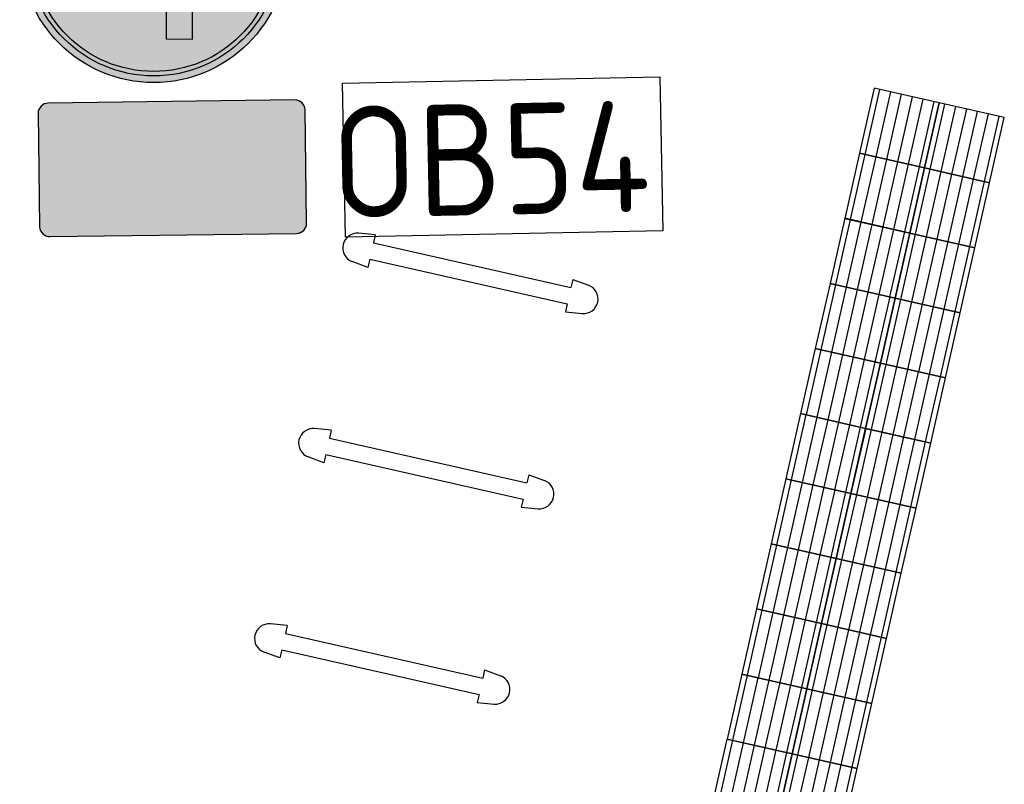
# Model space of a CAD drawing. Header units: metres. Extents: x 116958 to 118326, y 475500 to 477904.
# Tile 475 of 656: x 117582.41 to 117586.83, y 476723.51 to 476726.95. Entities that reach past the tile are written whole.
import ezdxf

# ---------------------------------------------------------------- set-up
doc = ezdxf.new("R2010")
doc.units = ezdxf.units.M
doc.header["$LTSCALE"] = 0.2
doc.layers.get('0').update_dxf_attribs({"color": 6})
for name, color, linetype in [('N-WE-IE-FIETSENSTANG-G', 2, 'Continuous'), ('N-WE-IE-MEUBILAIR_WEGMEUBILAIR_VERKEERSBORD-G', 7, 'Continuous'), ('N-WE-VH-KANTVERHARDING_TEGEL_GELEIDETEGEL', 1, 'Continuous'), ('to-xx-bibkleur', 7, 'Continuous')]:
    doc.layers.add(name, color=color, linetype=linetype)
doc.styles.get("Standard").update_dxf_attribs({"font": 'isocp.shx'})

# ---------------------------------------------------------------- blocks, each defined once
blk = doc.blocks.new('blinden geleidetegel')
blk.add_lwpolyline([(0, 0), (-0.3, 0), (-0.3, -0.3), (0, -0.3)], close=True)
at = {"color": 41}
for points in [[(-0.275, -0.3), (-0.275, 0)], [(-0.225, -0.3), (-0.225, 0)], [(-0.175, -0.3), (-0.175, 0)], [(-0.125, -0.3), (-0.125, 0)], [(-0.075, -0.3), (-0.075, 0)], [(-0.025, -0.3), (-0.025, 0)]]:
    blk.add_lwpolyline(points, dxfattribs=at)
blk = doc.blocks.new('Koppelplaat_baz')
for p, q in [((-91, 22.5), (-106, 20.5)), ((-91, 22.5), (-91, 15)), ((91, 22.5), (106, 20.5)), ((91, 22.5), (91, 15)), ((-91, 15), (91, 15)), ((-91, 0), (-91, -7.5)), ((-91, 0), (91, 0)), ((91, 0), (91, -7.5)), ((-91, -7.5), (-106, -5.5)), ((91, -7.5), (106, -5.5))]:
    blk.add_line(p, q)
for centre, start, end in [((-104.27, 7.5), 97.59464, 262.40536), ((104.27, 7.5), 277.59464, 82.40536)]:
    blk.add_arc(centre, 13.12, start, end)
blk = doc.blocks.new('D05l')
at = {"layer": 'to-xx-bibkleur'}
h = blk.add_hatch(color=150, dxfattribs=at)
h.dxf.hatch_style = 1
h.paths.add_polyline_path([(0.3, -0.0001, 1), (-0.3, -0.0001, 1)])
h.paths.add_polyline_path([(-0.285, -0.0001, -1), (0.285, -0.0001, -1)], flags=16)
h.paths.add_polyline_path([(-0.275, -0.0001, -1), (0.275, -0.0001, -1)], flags=0)
h.paths.add_polyline_path([(-0.028, -0.2166), (-0.028, -0.0258, 0.222669), (-0.074, 0.0492), (-0.0588, -0.0149), (-0.0592, -0.0195), (-0.0613, -0.0229), (-0.0634, -0.0264), (-0.0707, -0.0266), (-0.2014, 0.0705), (-0.2055, 0.0754), (-0.2062, 0.0782), (-0.2055, 0.081), (-0.2014, 0.0859), (-0.0707, 0.183), (-0.0634, 0.1827), (-0.0613, 0.1793), (-0.0592, 0.1758), (-0.0588, 0.1713), (-0.074, 0.1071, -0.281264), (0.001, 0.055, -0.281264), (0.076, 0.1071), (0.0607, 0.1713), (0.0611, 0.1758), (0.0632, 0.1793), (0.0653, 0.1827), (0.0727, 0.183), (0.2033, 0.0859), (0.2074, 0.081), (0.2081, 0.0782), (0.2074, 0.0754), (0.2033, 0.0705), (0.0727, -0.0266), (0.0653, -0.0264), (0.0632, -0.0229), (0.0611, -0.0195), (0.0607, -0.0149), (0.076, 0.0492, 0.222669), (0.0299, -0.0258), (0.0299, -0.2166)], flags=0)
h = blk.add_hatch(color=255, dxfattribs=at)
edge = h.paths.add_edge_path(flags=0)
edge.add_line((-0.0471, 0.197), (-0.0398, 0.1967))
edge.add_line((-0.0398, 0.1967), (-0.0377, 0.1933))
edge.add_line((-0.0377, 0.1933), (-0.0356, 0.1898))
edge.add_line((-0.0356, 0.1898), (-0.0352, 0.1853))
edge.add_line((-0.0352, 0.1853), (-0.0504, 0.1212))
edge.add_line((-0.0504, 0.1212), (-0.0127, 0.1212))
edge.add_arc((-0.0127, 0.0212), 0.1, 0, 90, ccw=False)
edge.add_line((0.0873, 0.0212), (0.0873, -0.2026))
edge.add_line((0.0873, -0.2026), (0.0293, -0.2026))
edge.add_line((0.0293, -0.2026), (0.0293, 0.0132))
edge.add_arc((-0.0207, 0.0132), 0.05, 0, 90)
edge.add_line((-0.0207, 0.0632), (-0.0504, 0.0632))
edge.add_line((-0.0504, 0.0632), (-0.0352, -0.0009))
edge.add_line((-0.0352, -0.0009), (-0.0356, -0.0054))
edge.add_line((-0.0356, -0.0054), (-0.0377, -0.0089))
edge.add_line((-0.0377, -0.0089), (-0.0398, -0.0123))
edge.add_line((-0.0398, -0.0123), (-0.0471, -0.0126))
edge.add_line((-0.0471, -0.0126), (-0.1778, 0.0845))
edge.add_line((-0.1778, 0.0845), (-0.1819, 0.0894))
edge.add_line((-0.1819, 0.0894), (-0.1826, 0.0922))
edge.add_line((-0.1826, 0.0922), (-0.1819, 0.095))
edge.add_line((-0.1819, 0.095), (-0.1778, 0.0999))
edge.add_line((-0.1778, 0.0999), (-0.0471, 0.197))
edge = h.paths.add_edge_path(flags=16)
edge.add_arc((0, 0), 0.275, 0, 360)
edge = h.paths.add_edge_path()
edge.add_arc((0, 0), 0.285, 0, 360)
h = blk.add_hatch(color=150, dxfattribs=at)
h.dxf.hatch_style = 1
h.paths.add_polyline_path([(0.275, 0, 1), (-0.275, 0, 1)])
h.paths.add_polyline_path([(0.0873, -0.2026), (0.0293, -0.2026), (0.0293, 0.0132, 0.414214), (-0.0207, 0.0632), (-0.0504, 0.0632), (-0.0345, -0.0037), (-0.0377, -0.0089), (-0.0398, -0.0123), (-0.0471, -0.0126), (-0.1814, 0.0872), (-0.1829, 0.0938), (-0.1778, 0.0999), (-0.0471, 0.197), (-0.0398, 0.1967), (-0.0377, 0.1933), (-0.0345, 0.1881), (-0.0504, 0.1212), (-0.0127, 0.1212, -0.414214), (0.0873, 0.0212)], flags=16)
at = {"layer": 'to-xx-bibkleur', "color": 255}
blk.add_lwpolyline([(-0.0471, 0.197), (-0.0398, 0.1967), (-0.0377, 0.1933), (-0.0356, 0.1898), (-0.0352, 0.1853), (-0.0504, 0.1212), (-0.0127, 0.1212, -0.414214), (0.0873, 0.0212), (0.0873, -0.2026), (0.0293, -0.2026), (0.0293, 0.0132, 0.414214), (-0.0207, 0.0632), (-0.0504, 0.0632), (-0.0352, -0.0009), (-0.0356, -0.0054), (-0.0377, -0.0089), (-0.0398, -0.0123), (-0.0471, -0.0126), (-0.1778, 0.0845), (-0.1819, 0.0894), (-0.1826, 0.0922), (-0.1819, 0.095), (-0.1778, 0.0999)], format="xyb", close=True, dxfattribs=at)
at = {"layer": 'to-xx-bibkleur', "color": 150}
blk.add_circle((0, 0), 0.3, dxfattribs=at)
at = {"layer": 'to-xx-bibkleur', "color": 255}
for radius in [0.285, 0.275]:
    blk.add_circle((0, 0), radius, dxfattribs=at)
blk = doc.blocks.new('OB54')
at = {"layer": 'to-xx-bibkleur'}
h = blk.add_hatch(color=255, dxfattribs=at)
h.paths.add_polyline_path([(-0.3, -0.1275), (-0.2996, -0.1319), (-0.2983, -0.1363), (-0.2933, -0.1433), (-0.2863, -0.1483), (-0.2819, -0.1496), (-0.2775, -0.15), (0.2775, -0.15), (0.2821, -0.1496), (0.2865, -0.1483), (0.2935, -0.1433), (0.2983, -0.1363), (0.2996, -0.1319), (0.3, -0.1275), (0.3, 0.1275), (0.2996, 0.1321), (0.2983, 0.1363), (0.2935, 0.1433), (0.2865, 0.1483), (0.2821, 0.1496), (0.2775, 0.15), (-0.2775, 0.15), (-0.2819, 0.1496), (-0.2863, 0.1483), (-0.2933, 0.1433), (-0.2983, 0.1363), (-0.2996, 0.1321), (-0.3, 0.1275)])
h.paths.add_polyline_path([(-0.2405, -0.0307), (-0.2318, -0.028), (-0.2224, -0.0271), (-0.2116, -0.028), (-0.1948, 0.0194), (-0.1919, 0.0253), (-0.1883, 0.029), (-0.1837, 0.0307), (-0.1774, 0.0313), (-0.1653, 0.0313), (-0.1653, 0.0215), (-0.1774, 0.0215), (-0.1803, 0.0211), (-0.1828, 0.0198), (-0.1862, 0.0145), (-0.1906, 0.0023), (-0.1104, 0.0023), (-0.106, 0.012), (-0.1197, 0.012), (-0.1231, 0.0133), (-0.1247, 0.0168), (-0.1231, 0.0202), (-0.1197, 0.0215), (-0.0842, 0.0215), (-0.0842, 0.012), (-0.0953, 0.012), (-0.1033, -0.0052), (-0.0903, -0.0299), (-0.0823, -0.0278), (-0.074, -0.0271), (-0.0646, -0.028), (-0.0559, -0.0307), (-0.048, -0.0349), (-0.0412, -0.0406), (-0.0355, -0.0475), (-0.0313, -0.0553), (-0.0286, -0.0639), (-0.0276, -0.0732), (-0.0286, -0.0825), (-0.0313, -0.0913), (-0.0355, -0.0991), (-0.0412, -0.1062), (-0.048, -0.1119), (-0.0559, -0.1161), (-0.0646, -0.1187), (-0.074, -0.1197), (-0.0827, -0.1189), (-0.0909, -0.1165), (-0.0985, -0.1126), (-0.1052, -0.1077), (-0.1107, -0.1014), (-0.1153, -0.0944), (-0.1184, -0.0865), (-0.1203, -0.0781), (-0.1426, -0.0781), (-0.1975, -0.0174), (-0.2024, -0.0315), (-0.1967, -0.0345), (-0.1916, -0.0385), (-0.1832, -0.048), (-0.1778, -0.0599), (-0.1761, -0.0732), (-0.1771, -0.0825), (-0.1797, -0.0913), (-0.1839, -0.0991), (-0.1897, -0.1062), (-0.1965, -0.1119), (-0.2043, -0.1161), (-0.2131, -0.1187), (-0.2224, -0.1197), (-0.2318, -0.1187), (-0.2405, -0.1161), (-0.2484, -0.1119), (-0.2554, -0.1062), (-0.2611, -0.0991), (-0.2653, -0.0913), (-0.268, -0.0825), (-0.2689, -0.0732), (-0.268, -0.0639), (-0.2653, -0.0553), (-0.2611, -0.0475), (-0.2554, -0.0406), (-0.2484, -0.0349)], flags=16)
h.paths.add_polyline_path([(-0.2367, -0.0397), (-0.2299, -0.0376), (-0.2224, -0.0368), (-0.215, -0.0377), (-0.2272, -0.0717), (-0.2274, -0.0741), (-0.2264, -0.0762), (-0.2226, -0.0781), (-0.2196, -0.077), (-0.2179, -0.0745), (-0.2058, -0.0408), (-0.1978, -0.0459), (-0.1916, -0.0536), (-0.1874, -0.0627), (-0.1858, -0.0732), (-0.1866, -0.0806), (-0.1887, -0.0875), (-0.1919, -0.0938), (-0.1965, -0.0993), (-0.2018, -0.1037), (-0.2081, -0.1071), (-0.215, -0.1092), (-0.2224, -0.11), (-0.2299, -0.1092), (-0.2367, -0.1071), (-0.243, -0.1037), (-0.2485, -0.0993), (-0.2529, -0.0938), (-0.2564, -0.0875), (-0.2585, -0.0806), (-0.2592, -0.0732), (-0.2585, -0.0658), (-0.2564, -0.0591), (-0.2529, -0.0528), (-0.2485, -0.0475), (-0.243, -0.0429)], flags=0)
h.paths.add_polyline_path([(-0.2532, 0.0692), (-0.2588, 0.0728), (-0.2615, 0.0779), (-0.2621, 0.0828), (-0.2623, 0.0869), (-0.2623, 0.1102), (-0.2548, 0.1102), (-0.2548, 0.0866), (-0.2541, 0.0803), (-0.2526, 0.0775), (-0.2482, 0.075), (-0.2451, 0.0747), (-0.2394, 0.0756), (-0.2348, 0.0782), (-0.2342, 0.0788), (-0.2312, 0.0832), (-0.2299, 0.0887), (-0.2299, 0.1102), (-0.2227, 0.1102), (-0.2227, 0.0696), (-0.2299, 0.0696), (-0.2299, 0.0764), (-0.234, 0.0725), (-0.2374, 0.0703), (-0.2425, 0.0687), (-0.2468, 0.0684)], flags=16)
h.paths.add_polyline_path([(-0.1935, -0.0074), (-0.1147, -0.0074), (-0.1414, -0.0654)], flags=0)
h.paths.add_polyline_path([(-0.2114, 0.0696), (-0.2114, 0.1102), (-0.204, 0.1102), (-0.204, 0.0696)], flags=16)
h.paths.add_polyline_path([(-0.1859, 0.0703), (-0.1884, 0.0749), (-0.1885, 0.0775), (-0.1885, 0.1039), (-0.1955, 0.1039), (-0.1955, 0.1102), (-0.1885, 0.1102), (-0.1885, 0.1206), (-0.1811, 0.1206), (-0.1811, 0.1102), (-0.1712, 0.1102), (-0.1712, 0.1039), (-0.1811, 0.1039), (-0.1811, 0.0796), (-0.1799, 0.0759), (-0.1761, 0.0747), (-0.1738, 0.075), (-0.1712, 0.0755), (-0.1712, 0.0688), (-0.1753, 0.0682), (-0.1779, 0.0681), (-0.1838, 0.0691)], flags=16)
h.paths.add_polyline_path([(-0.1624, 0.0623), (-0.1645, 0.0682), (-0.156, 0.0682), (-0.1532, 0.0637), (-0.1525, 0.0634), (-0.1477, 0.0618), (-0.1448, 0.0617), (-0.1383, 0.0623), (-0.1337, 0.0641), (-0.133, 0.0646), (-0.1304, 0.0685), (-0.1295, 0.0741), (-0.1295, 0.0755), (-0.1339, 0.0717), (-0.1365, 0.0702), (-0.1416, 0.0688), (-0.1451, 0.0685), (-0.151, 0.0691), (-0.1562, 0.0709), (-0.161, 0.0744), (-0.1642, 0.0787), (-0.1662, 0.0837), (-0.167, 0.0896), (-0.1664, 0.0957), (-0.1645, 0.1007), (-0.1612, 0.1051), (-0.1566, 0.1086), (-0.1518, 0.1106), (-0.1456, 0.1114), (-0.1395, 0.1106), (-0.1359, 0.1093), (-0.1315, 0.106), (-0.1295, 0.1037), (-0.1295, 0.1102), (-0.122, 0.1102), (-0.122, 0.0747), (-0.1226, 0.0685), (-0.1245, 0.0635), (-0.1275, 0.0597), (-0.1313, 0.0573), (-0.1365, 0.0558), (-0.1427, 0.0552), (-0.1448, 0.055), (-0.151, 0.0556), (-0.1562, 0.0571), (-0.1586, 0.0585)], flags=16)
h.paths.add_polyline_path([(-0.2114, 0.1156), (-0.2114, 0.1245), (-0.204, 0.1245), (-0.204, 0.1156)], flags=16)
h.paths.add_polyline_path([(-0.1585, 0.0841), (-0.1593, 0.0906), (-0.158, 0.0964), (-0.1551, 0.1011), (-0.15, 0.104), (-0.1433, 0.1049), (-0.1374, 0.1036), (-0.1326, 0.1006), (-0.1298, 0.0957), (-0.1288, 0.0893), (-0.1301, 0.0834), (-0.1332, 0.0787), (-0.1383, 0.0758), (-0.1448, 0.075), (-0.1509, 0.0761), (-0.1554, 0.0791)], flags=0)
h.paths.add_polyline_path([(-0.1083, -0.0164), (-0.0991, -0.0343), (-0.1071, -0.0406), (-0.1136, -0.0488), (-0.118, -0.0581), (-0.1203, -0.0686), (-0.1323, -0.0686)], flags=0)
h.paths.add_polyline_path([(-0.1107, 0.0782), (-0.1126, 0.0831), (-0.1135, 0.0893), (-0.1128, 0.0958), (-0.111, 0.1008), (-0.1077, 0.1054), (-0.1032, 0.1089), (-0.0982, 0.1109), (-0.092, 0.1117), (-0.085, 0.1112), (-0.0799, 0.1095), (-0.0749, 0.1061), (-0.0717, 0.1017), (-0.0697, 0.0967), (-0.0689, 0.091), (-0.0688, 0.0899), (-0.0688, 0.0884), (-0.1057, 0.0884), (-0.1057, 0.0881), (-0.1046, 0.0826), (-0.1016, 0.0787), (-0.0972, 0.0759), (-0.0914, 0.075), (-0.0911, 0.075), (-0.0853, 0.0758), (-0.0829, 0.077), (-0.0788, 0.0808), (-0.0782, 0.0823), (-0.0695, 0.0823), (-0.072, 0.0772), (-0.0756, 0.0731), (-0.0774, 0.0719), (-0.0821, 0.0694), (-0.0876, 0.0682), (-0.0911, 0.0681), (-0.097, 0.0687), (-0.1022, 0.0703), (-0.1069, 0.0734)], flags=16)
h.paths.add_polyline_path([(-0.105, -0.054), (-0.1003, -0.0479), (-0.0945, -0.0431), (-0.0812, -0.0686), (-0.1102, -0.0686), (-0.1083, -0.061)], flags=0)
h.paths.add_polyline_path([(-0.1104, -0.0781), (-0.0732, -0.0781), (-0.0709, -0.0776), (-0.0692, -0.0759), (-0.0684, -0.0736), (-0.069, -0.0711), (-0.0858, -0.0389), (-0.0801, -0.0374), (-0.074, -0.0368), (-0.0665, -0.0376), (-0.0597, -0.0397), (-0.0534, -0.0429), (-0.048, -0.0475), (-0.0435, -0.0528), (-0.0402, -0.0591), (-0.0381, -0.0658), (-0.0374, -0.0732), (-0.0381, -0.0806), (-0.0402, -0.0875), (-0.0435, -0.0938), (-0.048, -0.0993), (-0.0534, -0.1037), (-0.0597, -0.1071), (-0.0665, -0.1092), (-0.074, -0.11), (-0.0806, -0.1092), (-0.0871, -0.1075), (-0.0928, -0.1044), (-0.0982, -0.1006), (-0.1025, -0.0959), (-0.1062, -0.0905), (-0.1088, -0.0846)], flags=0)
h.paths.add_polyline_path([(-0.1055, 0.0937), (-0.1041, 0.0977), (-0.1006, 0.1019), (-0.0968, 0.1039), (-0.0911, 0.1048), (-0.0861, 0.1042), (-0.0814, 0.1019), (-0.0788, 0.0989), (-0.0768, 0.0937)], flags=0)
h.paths.add_polyline_path([(-0.0632, 0.0696), (-0.0632, 0.0769), (-0.0328, 0.1039), (-0.0615, 0.1039), (-0.0615, 0.1102), (-0.0237, 0.1102), (-0.0237, 0.1039), (-0.0534, 0.0761), (-0.0229, 0.0761), (-0.0229, 0.0696)], flags=16)
h.paths.add_polyline_path([(-0.0169, 0.0831), (-0.0176, 0.0888), (-0.0178, 0.0899), (-0.017, 0.0957), (-0.0152, 0.1008), (-0.0119, 0.1054), (-0.0073, 0.1087), (-0.0023, 0.1107), (0.0035, 0.1116), (0.0051, 0.1116), (0.0111, 0.1112), (0.0162, 0.1095), (0.0213, 0.1062), (0.025, 0.1016), (0.027, 0.0967), (0.028, 0.0906), (0.0273, 0.084), (0.0253, 0.079), (0.0218, 0.0741), (0.0174, 0.0709), (0.0126, 0.069), (0.0062, 0.068), (-0.0009, 0.0687), (-0.0061, 0.0703), (-0.0112, 0.0735), (-0.0147, 0.0782)], flags=16)
h.paths.add_polyline_path([(-0.0091, 0.0841), (-0.0101, 0.0905), (-0.0088, 0.0964), (-0.0057, 0.1011), (-0.0006, 0.1039), (0.0058, 0.1049), (0.0118, 0.1036), (0.0164, 0.1007), (0.0194, 0.0957), (0.0202, 0.0893), (0.0191, 0.0834), (0.016, 0.0787), (0.0109, 0.0758), (0.0044, 0.0749), (-0.0015, 0.0763), (-0.0063, 0.0792)], flags=0)
h.paths.add_polyline_path([(0.0273, -0.064), (0.0328, -0.0528), (0.0366, -0.0479), (0.0412, -0.0437), (0.0461, -0.04), (0.0516, -0.0372), (0.0475, -0.0275), (0.0568, -0.0244), (0.0682, -0.0233), (0.0705, -0.0233), (0.0705, -0.0339), (0.0787, -0.0351), (0.1029, 0.0196), (0.1058, 0.0236), (0.109, 0.0261), (0.1174, 0.028), (0.1346, 0.028), (0.1346, 0.0149), (0.121, 0.0151), (0.1159, 0.0137), (0.1124, 0.0088), (0.1062, -0.0057), (0.1309, -0.0057), (0.1334, -0.0065), (0.1357, -0.0086), (0.1473, -0.0267), (0.1483, -0.0299), (0.1475, -0.0326), (0.1366, -0.0559), (0.1429, -0.0656), (0.146, -0.0688), (0.1506, -0.0698), (0.1833, -0.0698), (0.1854, -0.0623), (0.1885, -0.0555), (0.1927, -0.0494), (0.1978, -0.044), (0.2039, -0.0397), (0.2106, -0.0364), (0.2178, -0.0345), (0.2257, -0.0337), (0.2344, -0.0345), (0.2424, -0.0372), (0.2499, -0.041), (0.2562, -0.0463), (0.2615, -0.0526), (0.2653, -0.06), (0.268, -0.0681), (0.2687, -0.0766), (0.268, -0.0852), (0.2653, -0.0934), (0.2615, -0.1006), (0.2562, -0.1071), (0.2499, -0.1123), (0.2424, -0.1163), (0.2344, -0.1187), (0.2257, -0.1197), (0.2177, -0.1189), (0.2102, -0.1168), (0.2034, -0.1134), (0.1973, -0.109), (0.1921, -0.1035), (0.1879, -0.0972), (0.1849, -0.0902), (0.183, -0.0825), (0.1445, -0.0825), (0.1391, -0.0814), (0.1347, -0.0774), (0.0997, -0.0198), (0.0907, -0.04), (0.0993, -0.0469), (0.1056, -0.0555), (0.1098, -0.0656), (0.1113, -0.0766), (0.1105, -0.0852), (0.1079, -0.0934), (0.1041, -0.1006), (0.0987, -0.1071), (0.0924, -0.1123), (0.085, -0.1163), (0.077, -0.1187), (0.0682, -0.1197), (0.0596, -0.1187), (0.0516, -0.1163), (0.0444, -0.1123), (0.0379, -0.1071), (0.0328, -0.1006), (0.0288, -0.0934), (0.0263, -0.0852), (0.0253, -0.0766)], flags=16)
h.paths.add_polyline_path([(0.0359, 0.0696), (0.0359, 0.1102), (0.0434, 0.1102), (0.0434, 0.1033), (0.0475, 0.1074), (0.0508, 0.1093), (0.056, 0.111), (0.0601, 0.1113), (0.0667, 0.1106), (0.0719, 0.1071), (0.0724, 0.1068), (0.0748, 0.1019), (0.0754, 0.097), (0.0756, 0.0929), (0.0756, 0.0696), (0.0683, 0.0696), (0.0683, 0.0932), (0.0675, 0.0995), (0.066, 0.1024), (0.0616, 0.1048), (0.0584, 0.1051), (0.0528, 0.1042), (0.0482, 0.1016), (0.0476, 0.101), (0.0446, 0.0966), (0.0434, 0.0911), (0.0434, 0.0696)], flags=16)
h.paths.add_polyline_path([(0.0391, -0.0705), (0.0408, -0.065), (0.0435, -0.06), (0.0471, -0.0557), (0.0516, -0.0519), (0.0566, -0.0492), (0.0623, -0.0475), (0.0682, -0.0469), (0.0732, -0.0473), (0.0614, -0.0738), (0.0612, -0.0787), (0.0646, -0.0825), (0.0696, -0.0825), (0.0718, -0.081), (0.0732, -0.0789), (0.0854, -0.0528), (0.0905, -0.0574), (0.0945, -0.0631), (0.0972, -0.0696), (0.0982, -0.0766), (0.0976, -0.0825), (0.0959, -0.0882), (0.0932, -0.0934), (0.0894, -0.0978), (0.085, -0.1014), (0.08, -0.1041), (0.0743, -0.1058), (0.0682, -0.1065), (0.0623, -0.1058), (0.0566, -0.1041), (0.0471, -0.0978), (0.0435, -0.0934), (0.0408, -0.0882), (0.0391, -0.0825), (0.0385, -0.0766)], flags=0)
h.paths.add_polyline_path([(0.0844, 0.0834), (0.0836, 0.0894), (0.0842, 0.0955), (0.0862, 0.1005), (0.0895, 0.105), (0.0939, 0.1083), (0.0989, 0.1102), (0.105, 0.1111), (0.1112, 0.1104), (0.1141, 0.1093), (0.1188, 0.1063), (0.1211, 0.104), (0.1211, 0.1245), (0.1285, 0.1245), (0.1285, 0.0696), (0.1211, 0.0696), (0.1211, 0.0755), (0.1168, 0.0715), (0.1141, 0.07), (0.1089, 0.0685), (0.1053, 0.0684), (0.0995, 0.069), (0.0944, 0.0708), (0.0899, 0.074), (0.0863, 0.0785)], flags=16)
h.paths.add_polyline_path([(0.0923, 0.084), (0.0913, 0.0902), (0.0924, 0.0961), (0.0956, 0.1008), (0.1003, 0.1036), (0.1068, 0.1044), (0.1127, 0.1033), (0.1174, 0.1002), (0.1202, 0.0955), (0.1212, 0.0893), (0.12, 0.0834), (0.117, 0.0788), (0.112, 0.0759), (0.1057, 0.0751), (0.0997, 0.0763), (0.095, 0.0792)], flags=0)
h.paths.add_polyline_path([(0.1381, 0.0831), (0.1373, 0.0893), (0.1379, 0.0958), (0.1398, 0.1008), (0.143, 0.1054), (0.1476, 0.1089), (0.1527, 0.1109), (0.1589, 0.1117), (0.1657, 0.1112), (0.1709, 0.1095), (0.1756, 0.1064), (0.1792, 0.1017), (0.1812, 0.0967), (0.1819, 0.091), (0.1819, 0.0899), (0.1819, 0.0884), (0.1451, 0.0884), (0.1451, 0.0881), (0.1461, 0.0826), (0.1492, 0.0787), (0.1537, 0.0759), (0.1593, 0.075), (0.1596, 0.075), (0.1654, 0.0758), (0.168, 0.077), (0.1719, 0.0808), (0.1727, 0.0823), (0.1812, 0.0823), (0.1788, 0.0772), (0.1751, 0.0731), (0.1734, 0.0719), (0.1686, 0.0694), (0.1631, 0.0682), (0.1596, 0.0681), (0.1537, 0.0687), (0.1486, 0.0703), (0.1436, 0.0737), (0.1402, 0.0782)], flags=16)
h.paths.add_polyline_path([(0.1454, 0.0937), (0.1466, 0.0977), (0.1501, 0.1019), (0.154, 0.1039), (0.1596, 0.1048), (0.1646, 0.1042), (0.1694, 0.1019), (0.1721, 0.0989), (0.1741, 0.0937)], flags=0)
h.paths.add_polyline_path([(0.1778, -0.0084), (0.1795, -0.0063), (0.183, -0.0057), (0.2573, -0.0057), (0.2573, -0.0231), (0.223, -0.0231), (0.2161, -0.0238), (0.2087, -0.0259), (0.1971, -0.0317), (0.1906, -0.0341), (0.1885, -0.0334), (0.187, -0.0317), (0.1795, -0.0164), (0.1778, -0.0116)], flags=16)
h.paths.add_polyline_path([(0.1906, 0.0696), (0.1906, 0.1102), (0.1979, 0.1102), (0.1979, 0.1034), (0.2017, 0.1077), (0.2046, 0.1095), (0.2097, 0.1115), (0.2129, 0.1116), (0.2147, 0.1115), (0.2162, 0.111), (0.2162, 0.1031), (0.2134, 0.1039), (0.2109, 0.104), (0.2056, 0.1028), (0.2017, 0.0999), (0.1989, 0.0954), (0.198, 0.0898), (0.198, 0.0696)], flags=16)
h.paths.add_polyline_path([(0.1969, -0.0698), (0.2009, -0.0606), (0.2074, -0.0534), (0.2158, -0.0486), (0.2257, -0.0469), (0.2318, -0.0475), (0.2375, -0.0492), (0.2424, -0.0519), (0.2468, -0.0557), (0.2506, -0.06), (0.2533, -0.065), (0.255, -0.0705), (0.2556, -0.0766), (0.255, -0.0825), (0.2533, -0.0882), (0.2506, -0.0934), (0.2468, -0.0978), (0.2424, -0.1014), (0.2375, -0.1041), (0.2318, -0.1058), (0.2257, -0.1065), (0.2154, -0.1046), (0.2068, -0.0997), (0.2005, -0.0921), (0.1967, -0.0825), (0.2278, -0.0825), (0.2304, -0.082), (0.2325, -0.0806), (0.2339, -0.0785), (0.2344, -0.076), (0.2339, -0.0734), (0.2325, -0.0715), (0.2278, -0.0698)], flags=0)
h.paths.add_polyline_path([(0.2191, 0.0834), (0.2183, 0.0894), (0.219, 0.0955), (0.2208, 0.1005), (0.2241, 0.105), (0.2285, 0.1083), (0.2335, 0.1102), (0.2397, 0.1111), (0.2458, 0.1104), (0.2489, 0.1093), (0.2534, 0.1063), (0.2559, 0.104), (0.2559, 0.1245), (0.2633, 0.1245), (0.2633, 0.0696), (0.2559, 0.0696), (0.2559, 0.0755), (0.2516, 0.0715), (0.2489, 0.07), (0.2437, 0.0685), (0.2401, 0.0684), (0.2342, 0.069), (0.2291, 0.0708), (0.2245, 0.074), (0.2211, 0.0785)], flags=16)
h.paths.add_polyline_path([(0.226, 0.0902), (0.2272, 0.0961), (0.2304, 0.101), (0.2351, 0.1036), (0.2415, 0.1044), (0.2475, 0.1033), (0.2521, 0.1002), (0.2549, 0.0955), (0.2559, 0.0893), (0.2546, 0.0834), (0.2516, 0.0787), (0.2468, 0.0759), (0.2403, 0.0751), (0.2343, 0.0763), (0.2297, 0.0792), (0.227, 0.084)], flags=0)
h = blk.add_hatch(color=250, dxfattribs=at)
h.paths.add_polyline_path([(0.2559, 0.0696), (0.2633, 0.0696), (0.2633, 0.1245), (0.2559, 0.1245), (0.2559, 0.104), (0.2534, 0.1063), (0.2489, 0.1093), (0.2458, 0.1104), (0.2402, 0.111), (0.2393, 0.111), (0.2335, 0.1102), (0.2285, 0.1083), (0.2243, 0.1051), (0.224, 0.1048), (0.2208, 0.1005), (0.219, 0.0955), (0.2184, 0.0898), (0.2184, 0.0892), (0.2191, 0.0834), (0.2211, 0.0785), (0.2243, 0.0743), (0.2247, 0.0738), (0.2291, 0.0708), (0.2342, 0.069), (0.2401, 0.0684), (0.2437, 0.0685), (0.2489, 0.07), (0.2516, 0.0715), (0.2559, 0.0755)])
h.paths.add_polyline_path([(0.2522, 0.0999), (0.2549, 0.0955), (0.2559, 0.0898), (0.2559, 0.089), (0.2546, 0.0834), (0.2518, 0.079), (0.2513, 0.0785), (0.2468, 0.0759), (0.2408, 0.0752), (0.2399, 0.0752), (0.2343, 0.0763), (0.2301, 0.079), (0.2296, 0.0794), (0.227, 0.084), (0.2261, 0.0898), (0.2261, 0.0905), (0.2272, 0.0961), (0.2301, 0.1004), (0.2305, 0.101), (0.2351, 0.1036), (0.2408, 0.1043), (0.2419, 0.1043), (0.2475, 0.1033), (0.2518, 0.1004)], flags=16)
h.paths.add_polyline_path([(0.2046, 0.1095), (0.2017, 0.1077), (0.1979, 0.1034), (0.1979, 0.1102), (0.1906, 0.1102), (0.1906, 0.0696), (0.198, 0.0696), (0.198, 0.0895), (0.198, 0.0898), (0.1989, 0.0954), (0.2017, 0.0999), (0.2056, 0.1028), (0.2109, 0.104), (0.2134, 0.1039), (0.2162, 0.1031), (0.2162, 0.111), (0.2147, 0.1115), (0.2129, 0.1116), (0.2097, 0.1115)])
h.paths.add_polyline_path([(0.1527, 0.1109), (0.1476, 0.1089), (0.1434, 0.1057), (0.1428, 0.1051), (0.1398, 0.1008), (0.1379, 0.0958), (0.1373, 0.0899), (0.1373, 0.0888), (0.1381, 0.0831), (0.1402, 0.0782), (0.1434, 0.074), (0.1443, 0.0732), (0.1486, 0.0703), (0.1537, 0.0687), (0.1596, 0.0681), (0.1631, 0.0682), (0.1686, 0.0694), (0.1734, 0.0719), (0.1751, 0.0731), (0.1788, 0.0772), (0.1812, 0.0823), (0.1727, 0.0823), (0.1719, 0.0808), (0.168, 0.077), (0.1654, 0.0758), (0.1596, 0.075), (0.1593, 0.075), (0.1537, 0.0759), (0.1492, 0.0787), (0.1461, 0.0826), (0.1451, 0.0881), (0.1451, 0.0884), (0.1819, 0.0884), (0.1819, 0.0899), (0.1819, 0.091), (0.1812, 0.0967), (0.1792, 0.1017), (0.176, 0.1058), (0.1753, 0.1066), (0.1709, 0.1095), (0.1657, 0.1112), (0.1596, 0.1116), (0.1584, 0.1116)])
h.paths.add_polyline_path([(0.1694, 0.1019), (0.1721, 0.0989), (0.1741, 0.0937), (0.1454, 0.0937), (0.1466, 0.0977), (0.1501, 0.1019), (0.154, 0.1039), (0.1596, 0.1048), (0.1646, 0.1042)], flags=16)
h.paths.add_polyline_path([(0.1211, 0.0696), (0.1285, 0.0696), (0.1285, 0.1245), (0.1211, 0.1245), (0.1211, 0.104), (0.1188, 0.1063), (0.1141, 0.1093), (0.1112, 0.1104), (0.1055, 0.111), (0.1047, 0.111), (0.0989, 0.1102), (0.0939, 0.1083), (0.0897, 0.1051), (0.0894, 0.1048), (0.0862, 0.1005), (0.0842, 0.0955), (0.0836, 0.0898), (0.0836, 0.0892), (0.0844, 0.0834), (0.0863, 0.0785), (0.0897, 0.0743), (0.0901, 0.0738), (0.0944, 0.0708), (0.0995, 0.069), (0.1053, 0.0684), (0.1089, 0.0685), (0.1141, 0.07), (0.1168, 0.0715), (0.1211, 0.0755)])
h.paths.add_polyline_path([(0.1176, 0.0999), (0.1202, 0.0955), (0.1211, 0.0898), (0.1211, 0.089), (0.12, 0.0834), (0.1171, 0.079), (0.1165, 0.0785), (0.112, 0.0759), (0.1062, 0.0752), (0.1053, 0.0752), (0.0997, 0.0763), (0.0953, 0.079), (0.0948, 0.0794), (0.0923, 0.084), (0.0913, 0.0898), (0.0913, 0.0905), (0.0924, 0.0961), (0.0953, 0.1004), (0.0959, 0.101), (0.1003, 0.1036), (0.1062, 0.1043), (0.1071, 0.1043), (0.1127, 0.1033), (0.1171, 0.1004)], flags=16)
h.paths.add_polyline_path([(0.0508, 0.1093), (0.0475, 0.1074), (0.0434, 0.1033), (0.0434, 0.1102), (0.0359, 0.1102), (0.0359, 0.0696), (0.0434, 0.0696), (0.0434, 0.0902), (0.0434, 0.0911), (0.0446, 0.0966), (0.0476, 0.101), (0.0482, 0.1016), (0.0528, 0.1042), (0.0584, 0.1051), (0.0616, 0.1048), (0.066, 0.1024), (0.0675, 0.0995), (0.0683, 0.0932), (0.0683, 0.0696), (0.0756, 0.0696), (0.0756, 0.0929), (0.0754, 0.097), (0.0748, 0.1019), (0.0724, 0.1068), (0.0719, 0.1071), (0.0672, 0.1102), (0.0658, 0.1107), (0.0601, 0.1113), (0.056, 0.111)])
h.paths.add_polyline_path([(-0.0023, 0.1107), (-0.0073, 0.1087), (-0.0116, 0.1057), (-0.0122, 0.1051), (-0.0152, 0.1008), (-0.017, 0.0957), (-0.0178, 0.0899), (-0.0176, 0.0888), (-0.0169, 0.0831), (-0.0147, 0.0782), (-0.0116, 0.074), (-0.0105, 0.0731), (-0.0061, 0.0703), (-0.0009, 0.0687), (0.0051, 0.0681), (0.0068, 0.0681), (0.0126, 0.069), (0.0174, 0.0709), (0.0217, 0.074), (0.0223, 0.0747), (0.0253, 0.079), (0.0273, 0.084), (0.0279, 0.0899), (0.0279, 0.091), (0.027, 0.0967), (0.025, 0.1016), (0.0217, 0.1057), (0.0206, 0.1066), (0.0162, 0.1095), (0.0111, 0.1112), (0.0051, 0.1116), (0.0035, 0.1116)])
h.paths.add_polyline_path([(0.0118, 0.1036), (0.0162, 0.1008), (0.0167, 0.1002), (0.0194, 0.0957), (0.0202, 0.0899), (0.0202, 0.0888), (0.0191, 0.0834), (0.0162, 0.079), (0.0155, 0.0784), (0.0109, 0.0758), (0.0051, 0.075), (0.0039, 0.075), (-0.0015, 0.0763), (-0.0059, 0.079), (-0.0065, 0.0796), (-0.0091, 0.0841), (-0.01, 0.0899), (-0.01, 0.091), (-0.0088, 0.0964), (-0.0059, 0.1008), (-0.0052, 0.1014), (-0.0006, 0.1039), (0.0051, 0.1048), (0.0062, 0.1048)], flags=16)
h.paths.add_polyline_path([(-0.0615, 0.1039), (-0.0328, 0.1039), (-0.0632, 0.0769), (-0.0632, 0.0696), (-0.0229, 0.0696), (-0.0229, 0.0761), (-0.0534, 0.0761), (-0.0237, 0.1039), (-0.0237, 0.1102), (-0.0615, 0.1102)])
h.paths.add_polyline_path([(-0.0982, 0.1109), (-0.1032, 0.1089), (-0.1073, 0.1057), (-0.1079, 0.1051), (-0.111, 0.1008), (-0.1128, 0.0958), (-0.1134, 0.0899), (-0.1134, 0.0888), (-0.1126, 0.0831), (-0.1107, 0.0782), (-0.1073, 0.074), (-0.1066, 0.0732), (-0.1022, 0.0703), (-0.097, 0.0687), (-0.0911, 0.0681), (-0.0876, 0.0682), (-0.0821, 0.0694), (-0.0774, 0.0719), (-0.0756, 0.0731), (-0.072, 0.0772), (-0.0695, 0.0823), (-0.0782, 0.0823), (-0.0788, 0.0808), (-0.0829, 0.077), (-0.0853, 0.0758), (-0.0911, 0.075), (-0.0914, 0.075), (-0.0972, 0.0759), (-0.1016, 0.0787), (-0.1046, 0.0826), (-0.1057, 0.0881), (-0.1057, 0.0884), (-0.0688, 0.0884), (-0.0688, 0.0899), (-0.0689, 0.091), (-0.0697, 0.0967), (-0.0717, 0.1017), (-0.0747, 0.1058), (-0.0756, 0.1066), (-0.0799, 0.1095), (-0.085, 0.1112), (-0.0911, 0.1116), (-0.0924, 0.1116)])
h.paths.add_polyline_path([(-0.0814, 0.1019), (-0.0788, 0.0989), (-0.0768, 0.0937), (-0.1055, 0.0937), (-0.1041, 0.0977), (-0.1006, 0.1019), (-0.0968, 0.1039), (-0.0911, 0.1048), (-0.0861, 0.1042)], flags=16)
h.paths.add_polyline_path([(-0.1374, 0.1036), (-0.133, 0.1008), (-0.1324, 0.1002), (-0.1298, 0.0957), (-0.1289, 0.0899), (-0.1289, 0.0888), (-0.1301, 0.0834), (-0.133, 0.079), (-0.1337, 0.0784), (-0.1383, 0.0758), (-0.1442, 0.075), (-0.1453, 0.075), (-0.1509, 0.0761), (-0.1553, 0.079), (-0.1557, 0.0796), (-0.1585, 0.0841), (-0.1592, 0.0899), (-0.1592, 0.091), (-0.158, 0.0964), (-0.1553, 0.1008), (-0.1545, 0.1014), (-0.15, 0.104), (-0.1442, 0.1048), (-0.1428, 0.1048)], flags=16)
h.paths.add_polyline_path([(-0.1885, 0.1102), (-0.1955, 0.1102), (-0.1955, 0.1039), (-0.1885, 0.1039), (-0.1885, 0.0775), (-0.1884, 0.0749), (-0.1859, 0.0703), (-0.1838, 0.0691), (-0.1779, 0.0681), (-0.1753, 0.0682), (-0.1712, 0.0688), (-0.1712, 0.0755), (-0.1738, 0.075), (-0.1761, 0.0747), (-0.1799, 0.0759), (-0.1811, 0.0796), (-0.1811, 0.1039), (-0.1712, 0.1039), (-0.1712, 0.1102), (-0.1811, 0.1102), (-0.1811, 0.1206), (-0.1885, 0.1206)])
h.paths.add_polyline_path([(-0.2114, 0.1156), (-0.204, 0.1156), (-0.204, 0.1245), (-0.2114, 0.1245)])
h.paths.add_polyline_path([(-0.2114, 0.0696), (-0.204, 0.0696), (-0.204, 0.1102), (-0.2114, 0.1102)])
h.paths.add_polyline_path([(-0.2623, 0.0869), (-0.2621, 0.0828), (-0.2615, 0.0779), (-0.2589, 0.0731), (-0.2585, 0.0726), (-0.2538, 0.0696), (-0.2524, 0.0691), (-0.2468, 0.0684), (-0.2425, 0.0687), (-0.2374, 0.0703), (-0.234, 0.0725), (-0.2299, 0.0764), (-0.2299, 0.0696), (-0.2227, 0.0696), (-0.2227, 0.1102), (-0.2299, 0.1102), (-0.2299, 0.0896), (-0.2299, 0.0887), (-0.2312, 0.0832), (-0.2342, 0.0788), (-0.2348, 0.0782), (-0.2394, 0.0756), (-0.2451, 0.0747), (-0.2482, 0.075), (-0.2526, 0.0775), (-0.2541, 0.0803), (-0.2548, 0.0866), (-0.2548, 0.1102), (-0.2623, 0.1102)])
h.paths.add_polyline_path([(-0.151, 0.0556), (-0.1448, 0.055), (-0.1427, 0.0552), (-0.1365, 0.0558), (-0.1313, 0.0573), (-0.1275, 0.0597), (-0.1245, 0.0635), (-0.1226, 0.0685), (-0.122, 0.0747), (-0.122, 0.1102), (-0.1295, 0.1102), (-0.1295, 0.1037), (-0.1315, 0.106), (-0.1359, 0.1093), (-0.1395, 0.1106), (-0.1453, 0.1113), (-0.146, 0.1113), (-0.1518, 0.1106), (-0.1566, 0.1086), (-0.161, 0.1052), (-0.1613, 0.1049), (-0.1645, 0.1007), (-0.1664, 0.0957), (-0.167, 0.0899), (-0.167, 0.0893), (-0.1662, 0.0837), (-0.1642, 0.0787), (-0.161, 0.0744), (-0.1604, 0.074), (-0.1562, 0.0709), (-0.151, 0.0691), (-0.1451, 0.0685), (-0.1416, 0.0688), (-0.1365, 0.0702), (-0.1339, 0.0717), (-0.1295, 0.0755), (-0.1295, 0.0741), (-0.1304, 0.0685), (-0.133, 0.0646), (-0.1337, 0.0641), (-0.1383, 0.0623), (-0.1448, 0.0617), (-0.1477, 0.0618), (-0.1525, 0.0634), (-0.1532, 0.0637), (-0.156, 0.0682), (-0.1644, 0.0682), (-0.1642, 0.0674), (-0.1624, 0.0623), (-0.1586, 0.0585), (-0.1562, 0.0571)])
h = blk.add_hatch(color=250, dxfattribs=at)
h.paths.add_polyline_path([(0.0854, -0.0528), (0.0732, -0.0789), (0.0718, -0.081), (0.0696, -0.0825), (0.0646, -0.0825), (0.0612, -0.0787), (0.0614, -0.0738), (0.0732, -0.0473), (0.0682, -0.0469), (0.0623, -0.0475), (0.0566, -0.0492), (0.0516, -0.0519), (0.0471, -0.0557), (0.0435, -0.06), (0.0408, -0.065), (0.0391, -0.0705), (0.0385, -0.0766), (0.0391, -0.0825), (0.0408, -0.0882), (0.0435, -0.0934), (0.0471, -0.0978), (0.0566, -0.1041), (0.0623, -0.1058), (0.0682, -0.1065), (0.0743, -0.1058), (0.08, -0.1041), (0.085, -0.1014), (0.0894, -0.0978), (0.0932, -0.0934), (0.0959, -0.0882), (0.0976, -0.0825), (0.0982, -0.0766), (0.0972, -0.0696), (0.0945, -0.0631), (0.0905, -0.0574)], flags=16)
h.paths.add_polyline_path([(0.1967, -0.0825), (0.2278, -0.0825), (0.2304, -0.082), (0.2325, -0.0806), (0.2339, -0.0785), (0.2344, -0.076), (0.2339, -0.0734), (0.2325, -0.0715), (0.2278, -0.0698), (0.1969, -0.0698), (0.2009, -0.0606), (0.2074, -0.0534), (0.2158, -0.0486), (0.2257, -0.0469), (0.2318, -0.0475), (0.2375, -0.0492), (0.2424, -0.0519), (0.2468, -0.0557), (0.2506, -0.06), (0.2533, -0.065), (0.255, -0.0705), (0.2556, -0.0766), (0.255, -0.0825), (0.2533, -0.0882), (0.2506, -0.0934), (0.2468, -0.0978), (0.2424, -0.1014), (0.2375, -0.1041), (0.2318, -0.1058), (0.2257, -0.1065), (0.2154, -0.1046), (0.2068, -0.0997), (0.2005, -0.0921)], flags=16)
h.paths.add_polyline_path([(0.2573, -0.0231), (0.2573, -0.0057), (0.183, -0.0057), (0.1795, -0.0063), (0.1778, -0.0084), (0.1778, -0.0116), (0.1795, -0.0164), (0.187, -0.0317), (0.1885, -0.0334), (0.1906, -0.0341), (0.1971, -0.0317), (0.2087, -0.0259), (0.2161, -0.0238), (0.223, -0.0231)], flags=17)
h.paths.add_polyline_path([(0.1429, -0.0656), (0.146, -0.0688), (0.1506, -0.0698), (0.1833, -0.0698), (0.1854, -0.0623), (0.1885, -0.0555), (0.1927, -0.0494), (0.1978, -0.044), (0.2039, -0.0397), (0.2106, -0.0364), (0.2178, -0.0345), (0.2257, -0.0337), (0.2344, -0.0345), (0.2424, -0.0372), (0.2499, -0.041), (0.2562, -0.0463), (0.2615, -0.0526), (0.2653, -0.06), (0.268, -0.0681), (0.2687, -0.0766), (0.268, -0.0852), (0.2653, -0.0934), (0.2615, -0.1006), (0.2562, -0.1071), (0.2499, -0.1123), (0.2424, -0.1163), (0.2344, -0.1187), (0.2257, -0.1197), (0.2177, -0.1189), (0.2102, -0.1168), (0.2034, -0.1134), (0.1973, -0.109), (0.1921, -0.1035), (0.1879, -0.0972), (0.1849, -0.0902), (0.183, -0.0825), (0.1445, -0.0825), (0.1391, -0.0814), (0.1347, -0.0774), (0.0997, -0.0198), (0.0907, -0.04), (0.0993, -0.0469), (0.1056, -0.0555), (0.1098, -0.0656), (0.1113, -0.0766), (0.1105, -0.0852), (0.1079, -0.0934), (0.1041, -0.1006), (0.0987, -0.1071), (0.0924, -0.1123), (0.085, -0.1163), (0.077, -0.1187), (0.0682, -0.1197), (0.0596, -0.1187), (0.0516, -0.1163), (0.0444, -0.1123), (0.0379, -0.1071), (0.0328, -0.1006), (0.0288, -0.0934), (0.0263, -0.0852), (0.0253, -0.0766), (0.0273, -0.064), (0.0328, -0.0528), (0.0366, -0.0479), (0.0412, -0.0437), (0.0461, -0.04), (0.0516, -0.0372), (0.0475, -0.0275), (0.0568, -0.0244), (0.0682, -0.0233), (0.0705, -0.0233), (0.0705, -0.0339), (0.0787, -0.0351), (0.1029, 0.0196), (0.1058, 0.0236), (0.109, 0.0261), (0.1174, 0.028), (0.1346, 0.028), (0.1346, 0.0149), (0.121, 0.0151), (0.1159, 0.0137), (0.1124, 0.0088), (0.1062, -0.0057), (0.1309, -0.0057), (0.1334, -0.0065), (0.1357, -0.0086), (0.1473, -0.0267), (0.1483, -0.0299), (0.1475, -0.0326), (0.1366, -0.0559)])
h.paths.add_polyline_path([(-0.1858, -0.0732), (-0.1866, -0.0806), (-0.1887, -0.0875), (-0.1919, -0.0938), (-0.1965, -0.0993), (-0.2018, -0.1037), (-0.2081, -0.1071), (-0.215, -0.1092), (-0.2224, -0.11), (-0.2299, -0.1092), (-0.2367, -0.1071), (-0.243, -0.1037), (-0.2485, -0.0993), (-0.2529, -0.0938), (-0.2564, -0.0875), (-0.2585, -0.0806), (-0.2592, -0.0732), (-0.2585, -0.0658), (-0.2564, -0.0591), (-0.2529, -0.0528), (-0.2485, -0.0475), (-0.243, -0.0429), (-0.2367, -0.0397), (-0.2299, -0.0376), (-0.2224, -0.0368), (-0.215, -0.0377), (-0.2272, -0.0717), (-0.2274, -0.0741), (-0.2264, -0.0762), (-0.2226, -0.0781), (-0.2196, -0.077), (-0.2179, -0.0745), (-0.2058, -0.0408), (-0.1978, -0.0459), (-0.1916, -0.0536), (-0.1874, -0.0627)], flags=16)
h.paths.add_polyline_path([(-0.1147, -0.0074), (-0.1414, -0.0654), (-0.1935, -0.0074)], flags=16)
h.paths.add_polyline_path([(-0.1323, -0.0686), (-0.1083, -0.0164), (-0.0991, -0.0343), (-0.1071, -0.0406), (-0.1136, -0.0488), (-0.118, -0.0581), (-0.1203, -0.0686)], flags=16)
h.paths.add_polyline_path([(-0.0858, -0.0389), (-0.0801, -0.0374), (-0.074, -0.0368), (-0.0665, -0.0376), (-0.0597, -0.0397), (-0.0534, -0.0429), (-0.048, -0.0475), (-0.0435, -0.0528), (-0.0402, -0.0591), (-0.0381, -0.0658), (-0.0374, -0.0732), (-0.0381, -0.0806), (-0.0402, -0.0875), (-0.0435, -0.0938), (-0.048, -0.0993), (-0.0534, -0.1037), (-0.0597, -0.1071), (-0.0665, -0.1092), (-0.074, -0.11), (-0.0806, -0.1092), (-0.0871, -0.1075), (-0.0928, -0.1044), (-0.0982, -0.1006), (-0.1025, -0.0959), (-0.1062, -0.0905), (-0.1088, -0.0846), (-0.1104, -0.0781), (-0.0732, -0.0781), (-0.0709, -0.0776), (-0.0692, -0.0759), (-0.0684, -0.0736), (-0.069, -0.0711)], flags=16)
h.paths.add_polyline_path([(-0.0945, -0.0431), (-0.0812, -0.0686), (-0.1102, -0.0686), (-0.1083, -0.061), (-0.105, -0.054), (-0.1003, -0.0479)], flags=16)
h.paths.add_polyline_path([(-0.0842, 0.0215), (-0.0842, 0.012), (-0.0953, 0.012), (-0.1033, -0.0052), (-0.0903, -0.0299), (-0.0823, -0.0278), (-0.074, -0.0271), (-0.0646, -0.028), (-0.0559, -0.0307), (-0.048, -0.0349), (-0.0412, -0.0406), (-0.0355, -0.0475), (-0.0313, -0.0553), (-0.0286, -0.0639), (-0.0276, -0.0732), (-0.0286, -0.0825), (-0.0313, -0.0913), (-0.0355, -0.0991), (-0.0412, -0.1062), (-0.048, -0.1119), (-0.0559, -0.1161), (-0.0646, -0.1187), (-0.074, -0.1197), (-0.0827, -0.1189), (-0.0909, -0.1165), (-0.0985, -0.1126), (-0.1052, -0.1077), (-0.1107, -0.1014), (-0.1153, -0.0944), (-0.1184, -0.0865), (-0.1203, -0.0781), (-0.1426, -0.0781), (-0.1975, -0.0174), (-0.2024, -0.0315), (-0.1967, -0.0345), (-0.1916, -0.0385), (-0.1832, -0.048), (-0.1778, -0.0599), (-0.1761, -0.0732), (-0.1771, -0.0825), (-0.1797, -0.0913), (-0.1839, -0.0991), (-0.1897, -0.1062), (-0.1965, -0.1119), (-0.2043, -0.1161), (-0.2131, -0.1187), (-0.2224, -0.1197), (-0.2318, -0.1187), (-0.2405, -0.1161), (-0.2484, -0.1119), (-0.2554, -0.1062), (-0.2611, -0.0991), (-0.2653, -0.0913), (-0.268, -0.0825), (-0.2689, -0.0732), (-0.268, -0.0639), (-0.2653, -0.0553), (-0.2611, -0.0475), (-0.2554, -0.0406), (-0.2484, -0.0349), (-0.2405, -0.0307), (-0.2318, -0.028), (-0.2224, -0.0271), (-0.2116, -0.028), (-0.1948, 0.0194), (-0.1919, 0.0253), (-0.1883, 0.029), (-0.1837, 0.0307), (-0.1774, 0.0313), (-0.1653, 0.0313), (-0.1653, 0.0215), (-0.1774, 0.0215), (-0.1803, 0.0211), (-0.1828, 0.0198), (-0.1862, 0.0145), (-0.1906, 0.0023), (-0.1104, 0.0023), (-0.106, 0.012), (-0.1197, 0.012), (-0.1231, 0.0133), (-0.1247, 0.0168), (-0.1231, 0.0202), (-0.1197, 0.0215)])
at = {"layer": 'to-xx-bibkleur', "color": 250}
blk.add_lwpolyline([(0.2775, -0.15), (0.2821, -0.1496), (0.2865, -0.1483), (0.2935, -0.1433), (0.2983, -0.1363), (0.2996, -0.1319), (0.3, -0.1275), (0.3, 0.1275), (0.2996, 0.1321), (0.2983, 0.1363), (0.2935, 0.1433), (0.2865, 0.1483), (0.2821, 0.1496), (0.2775, 0.15), (-0.2775, 0.15), (-0.2819, 0.1496), (-0.2863, 0.1483), (-0.2933, 0.1433), (-0.2983, 0.1363), (-0.2996, 0.1321), (-0.3, 0.1275), (-0.3, -0.1275), (-0.2996, -0.1319), (-0.2983, -0.1363), (-0.2933, -0.1433), (-0.2863, -0.1483), (-0.2819, -0.1496), (-0.2775, -0.15), (0.2775, -0.15)], dxfattribs=at)

msp = doc.modelspace()

# ---------------------------------------------------------------- linework, layer by layer
at = {"layer": 'N-WE-IE-MEUBILAIR_WEGMEUBILAIR_VERKEERSBORD-G'}
msp.add_lwpolyline([(117583.859, 476726.6633), (117585.2857, 476726.6919), (117585.2992, 476726.0003), (117583.8725, 476725.9717)], close=True, dxfattribs=at)

# ---------------------------------------------------------------- block references
at = {"layer": 'N-WE-IE-FIETSENSTANG-G', "xscale": 0.005000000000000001, "yscale": 0.005000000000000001, "zscale": 0.005000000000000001, "rotation": 347.2825032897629}
for p in [(117584.425, 476725.7723), (117584.2268, 476724.8944), (117584.0287, 476724.0165)]:
    msp.add_blockref('Koppelplaat_baz', p, dxfattribs=at)
at = {"layer": 'N-WE-IE-MEUBILAIR_WEGMEUBILAIR_VERKEERSBORD-G', "xscale": 2, "yscale": 2, "zscale": 2}
for name, p, rotation in [('D05l', (117583.0094, 476727.2664), 359.7564061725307), ('OB54', (117583.0932, 476726.2811), 0.7397141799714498)]:
    msp.add_blockref(name, p, dxfattribs=dict(at, rotation=rotation))
at = {"layer": 'N-WE-VH-KANTVERHARDING_TEGEL_GELEIDETEGEL', "rotation": 167.25951875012}
for p in [(117586.1826, 476726.3489), (117586.4753, 476726.2827), (117586.1165, 476726.0563), (117586.4091, 476725.9901), (117586.0503, 476725.7637), (117586.3429, 476725.6975), (117585.9842, 476725.471), (117586.2768, 476725.4049), (117585.918, 476725.1784), (117586.2106, 476725.1123), (117585.8518, 476724.8858), (117586.1445, 476724.8197), (117585.7857, 476724.5932), (117586.0783, 476724.527), (117585.7195, 476724.3006), (117586.0121, 476724.2344), (117585.6534, 476724.008), (117585.946, 476723.9418), (117585.5872, 476723.7154), (117585.8798, 476723.6492), (117585.521, 476723.4228), (117585.8137, 476723.3566)]:
    msp.add_blockref('blinden geleidetegel', p, dxfattribs=at)

# ---------------------------------------------------------------- texts
at = {"layer": 'N-WE-IE-MEUBILAIR_WEGMEUBILAIR_VERKEERSBORD-G'}
msp.add_text('OB54', height=0.5, rotation=1.1162, dxfattribs=at).set_placement((117583.8122, 476726.058))

doc.saveas('drawing.dxf')
